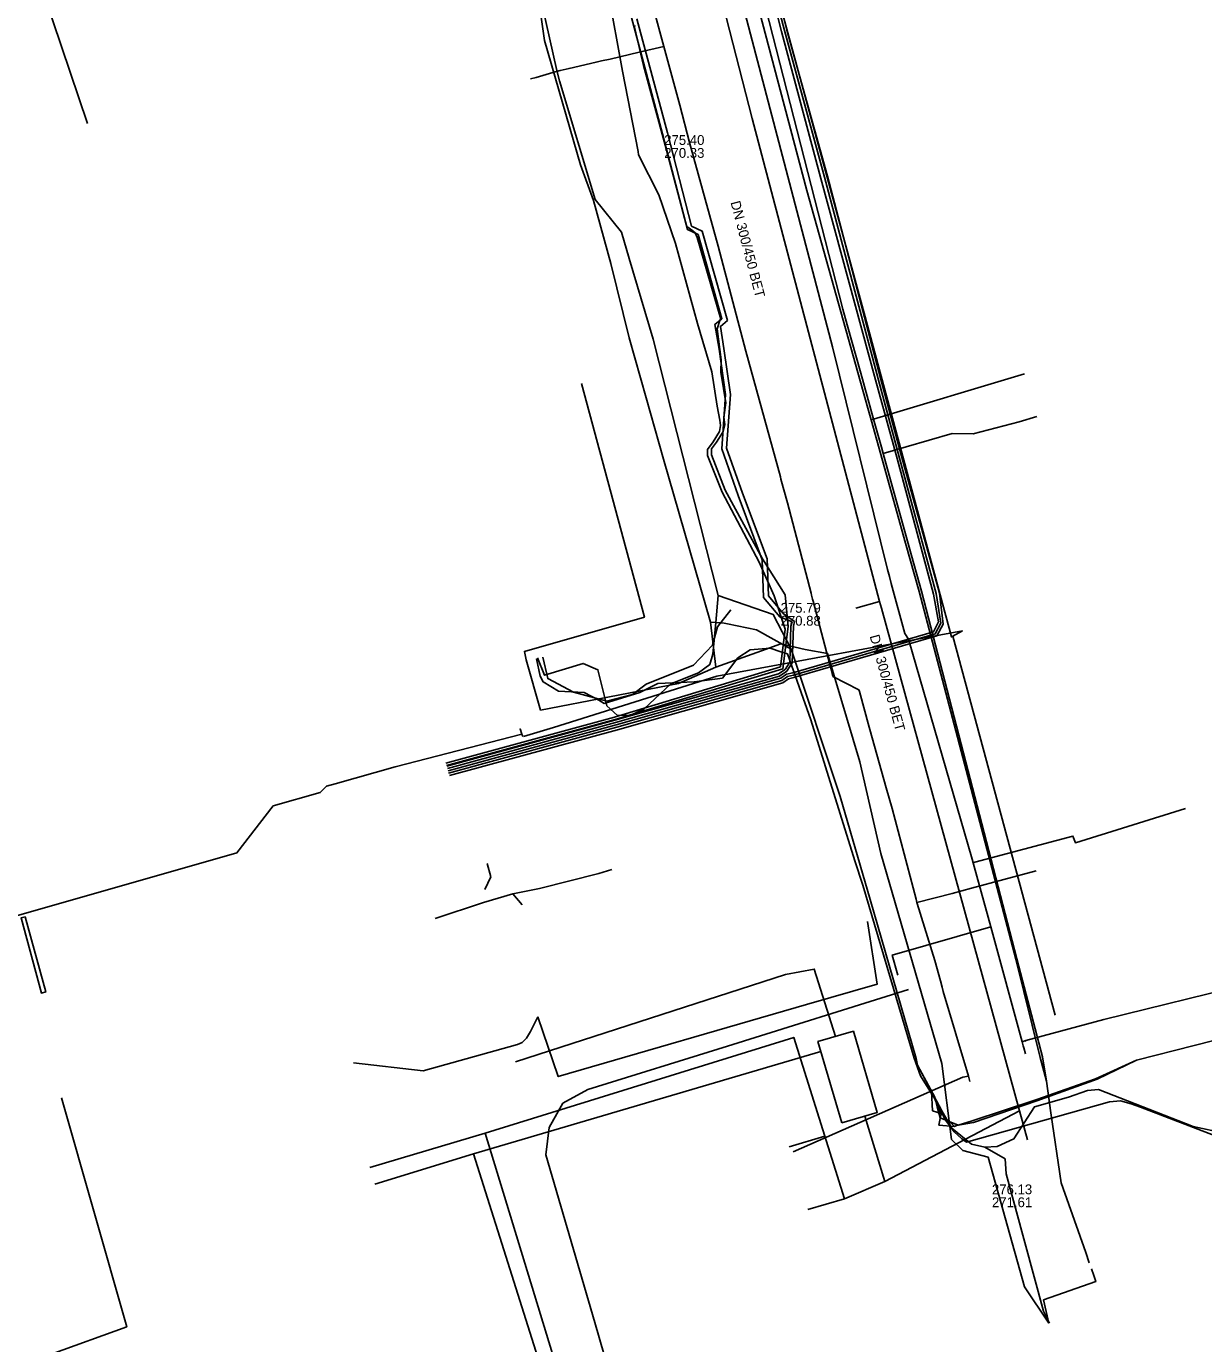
# Model space of a CAD drawing. Extents: x -600309 to -598967, y -1161267 to -1160292.
# Drawn here: x -599661.8 to -599566, y -1160721.7 to -1160614.5 of the extents above; entities that cross this region are included whole.
import ezdxf

# ---------------------------------------------------------------- set-up
doc = ezdxf.new("R2010")
doc.units = 0
for name, color, linetype in [('Vrstva 1', 7, 'Continuous'), ('Vrstva 12', 7, 'Continuous'), ('Vrstva 13', 7, 'Continuous'), ('Vrstva 19', 7, 'Continuous'), ('Vrstva 3', 7, 'Continuous'), ('Vrstva 42', 7, 'Continuous'), ('Vrstva 44', 7, 'Continuous'), ('Vrstva 5', 7, 'Continuous'), ('Vrstva 51', 7, 'Continuous'), ('Vrstva 54', 7, 'Continuous'), ('Vrstva 55', 7, 'Continuous'), ('Vrstva 58', 7, 'Continuous'), ('Vrstva 9', 7, 'Continuous')]:
    doc.layers.add(name, color=color, linetype=linetype)

msp = doc.modelspace()

# ---------------------------------------------------------------- linework, layer by layer
at = {"layer": 'Vrstva 1'}
for p, q in [((-599593.57, -1160703.19), (-599591.93, -1160708.5)), ((-599633.43, -1160708.74), (-599625.4, -1160706.26))]:
    msp.add_line(p, q, dxfattribs=at)
for points in [[(-599621.99, -1160698.77), (-599600.02, -1160691.67), (-599597.68, -1160691.23), (-599595.94, -1160696.7)], [(-599644.18, -1160756.32), (-599612.71, -1160747.43), (-599618.04, -1160729.61), (-599625.4, -1160706.26), (-599597.15, -1160697.92)], [(-599658.93, -1160701.7), (-599653.62, -1160720.33), (-599659.77, -1160722.56), (-599657.45, -1160731.68), (-599669.26, -1160735.32), (-599672.55, -1160726.12), (-599696.6, -1160732.91), (-599696.78, -1160732.23), (-599699.59, -1160721.81)]]:
    msp.add_lwpolyline(points, dxfattribs=at)
at = {"layer": 'Vrstva 12'}
msp.add_line((-599583.79, -1160705.73), (-599582.14, -1160706.68), dxfattribs=at)
for points in [[(-599602.9, -1160579.4), (-599605.12, -1160580.35), (-599607.57, -1160581.53), (-599608.88, -1160583.06), (-599609.38, -1160585.01), (-599608.95, -1160587.49), (-599608.4, -1160589.66), (-599607.37, -1160593.52), (-599598.28, -1160627.88), (-599593.33, -1160645.59)], [(-599607.61, -1160589.62), (-599595.36, -1160637.53), (-599595.01, -1160638.79), (-599593.9, -1160642.74), (-599592.85, -1160646.47)], [(-599622.18, -1160595.63), (-599622.63, -1160597.33), (-599620.88, -1160606.93), (-599619.63, -1160615.65), (-599616.7, -1160625.78), (-599615.65, -1160628.67)], [(-599605.49, -1160660.83), (-599610.79, -1160639.96), (-599612.73, -1160633.4), (-599613.36, -1160631.26), (-599615.5, -1160628.59), (-599618.42, -1160618.95), (-599618.62, -1160618.11), (-599621.08, -1160607.21), (-599620.85, -1160603.17)], [(-599615.65, -1160628.67), (-599614.22, -1160633.8), (-599612.74, -1160639.85), (-599611.36, -1160644.73)], [(-599592.85, -1160646.47), (-599580.58, -1160642.8)], [(-599621.13, -1160666.05), (-599621.27, -1160665.37), (-599611.5, -1160662.59), (-599616.61, -1160643.58)], [(-599611.36, -1160644.73), (-599609.95, -1160649.74), (-599606.13, -1160662.99)], [(-599593.33, -1160645.59), (-599593.06, -1160646.53)], [(-599593.06, -1160646.53), (-599592.85, -1160646.47)], [(-599592.06, -1160649.28), (-599592.2, -1160648.75), (-599592.85, -1160646.47)], [(-599579.57, -1160646.25), (-599581.01, -1160646.68), (-599584.74, -1160647.66), (-599586.45, -1160647.64), (-599592.06, -1160649.28)], [(-599605.69, -1160663.03), (-599605.49, -1160660.83)], [(-599605.49, -1160660.83), (-599601.02, -1160662.37)], [(-599601.02, -1160662.37), (-599599.55, -1160665.19)], [(-599620.19, -1160665.91), (-599619.64, -1160667.31), (-599616.49, -1160666.35), (-599615.29, -1160666.87), (-599614.55, -1160669.81), (-599613.69, -1160670.58), (-599612.6, -1160670.56), (-599611.52, -1160670.05), (-599609.36, -1160668.01), (-599607.1, -1160667.11), (-599606.17, -1160666.43), (-599605.93, -1160665.6), (-599605.69, -1160663.03)], [(-599606.13, -1160662.99), (-599605.69, -1160663.03)], [(-599606.13, -1160662.99), (-599605.69, -1160666.66)], [(-599605.69, -1160663.03), (-599605, -1160663.08)], [(-599605, -1160663.08), (-599604.73, -1160663.14)], [(-599604.73, -1160663.14), (-599602.38, -1160663.61), (-599599.55, -1160665.19)], [(-599601.97, -1160665.32), (-599605.69, -1160666.66)], [(-599598.42, -1160665.22), (-599600.4, -1160664.75), (-599601.97, -1160665.32)], [(-599599.55, -1160665.19), (-599595.58, -1160677.19), (-599593.13, -1160685.56), (-599589.39, -1160698.5), (-599589.29, -1160699.04)], [(-599592.25, -1160681.81), (-599593.98, -1160674.37), (-599596.59, -1160665.55), (-599598.42, -1160665.22)], [(-599621.13, -1160666.05), (-599619.95, -1160670.15), (-599608.72, -1160667.99), (-599605.69, -1160666.66)], [(-599578.58, -1160720.05), (-599580.58, -1160717.08), (-599583.54, -1160706.54), (-599585.59, -1160705.98), (-599586.5, -1160705.1), (-599587.31, -1160698.91), (-599592.25, -1160681.81)], [(-599586.28, -1160704.03), (-599586.11, -1160703.96), (-599584.72, -1160703.71), (-599579.57, -1160701.96), (-599574.65, -1160700.19), (-599571.46, -1160698.64), (-599562.08, -1160696.24), (-599560.58, -1160695.56), (-599558.86, -1160693.1), (-599556.1, -1160690.94), (-599555.23, -1160690.55)], [(-599589.29, -1160699.04), (-599588.15, -1160701.18)], [(-599519.78, -1160717.63), (-599521.13, -1160716.63), (-599521.62, -1160716.53), (-599525.53, -1160715.01), (-599527.9, -1160713.91), (-599531.25, -1160710.42), (-599534.29, -1160709.75), (-599536.32, -1160708.43), (-599537.16, -1160706.87), (-599538.12, -1160705.27), (-599538.97, -1160704.86), (-599540.25, -1160704.5), (-599545.02, -1160703.32), (-599552.31, -1160704.87), (-599558.7, -1160706.22), (-599561.14, -1160705.81), (-599564.32, -1160704.59), (-599566.84, -1160704.03), (-599574.54, -1160701.02), (-599575.46, -1160701.11), (-599576.98, -1160701.65), (-599579.77, -1160702.43), (-599581.44, -1160705.05)], [(-599588.15, -1160701.18), (-599588.07, -1160702.77)], [(-599588.15, -1160701.18), (-599587.62, -1160702.36)], [(-599588.07, -1160702.77), (-599587.35, -1160702.98)], [(-599587.62, -1160702.36), (-599587.35, -1160702.98)], [(-599587.35, -1160702.98), (-599587.55, -1160703.92)], [(-599587.35, -1160702.98), (-599586.28, -1160704.03)], [(-599587.55, -1160703.92), (-599586.28, -1160704.03)], [(-599583.79, -1160705.73), (-599582.8, -1160705.65), (-599581.44, -1160705.05)], [(-599578.53, -1160720.04), (-599579.02, -1160719.07), (-599582.06, -1160707.88), (-599582.14, -1160706.68)]]:
    msp.add_lwpolyline(points, dxfattribs=at)
at = {"layer": 'Vrstva 13'}
for p, q in [((-599590.02, -1160664.37), (-599584.84, -1160682.28)), ((-599580.76, -1160697.14), (-599580.47, -1160697.05)), ((-599580.76, -1160697.14), (-599580.67, -1160697.46)), ((-599580.67, -1160697.46), (-599580.63, -1160697.63)), ((-599580.63, -1160697.63), (-599580.5, -1160698.11))]:
    msp.add_line(p, q, dxfattribs=at)
for points in [[(-599604.76, -1160607.87), (-599596.19, -1160640.58), (-599591.73, -1160658.72)], [(-599592.14, -1160649.83), (-599593.06, -1160646.53)], [(-599578.77, -1160700.34), (-599579.1, -1160698.36), (-599581.19, -1160690.39), (-599588.96, -1160660.46), (-599589.95, -1160656.89), (-599592.06, -1160649.28)], [(-599590.25, -1160656.58), (-599592.14, -1160649.83)], [(-599579.29, -1160698.41), (-599581.29, -1160690.41), (-599586.44, -1160670.81), (-599589.15, -1160660.51), (-599590.25, -1160656.58)], [(-599591.73, -1160658.72), (-599591.57, -1160659.28), (-599591.42, -1160659.86), (-599590.31, -1160663.93), (-599590.02, -1160664.37)], [(-599584.75, -1160682.57), (-599584.61, -1160682.53), (-599576.63, -1160680.4), (-599576.43, -1160680.94), (-599567.48, -1160678.16)], [(-599584.84, -1160682.28), (-599584.75, -1160682.57), (-599584.66, -1160682.88)], [(-599584.66, -1160682.88), (-599583.3, -1160687.79), (-599580.76, -1160697.14)], [(-599580.53, -1160697.11), (-599580.47, -1160697.05), (-599574.12, -1160695.34), (-599562.21, -1160692.39), (-599556.78, -1160690.05), (-599552.66, -1160688.42), (-599552.56, -1160688.35), (-599552.01, -1160688.2), (-599543.34, -1160685.75), (-599543.01, -1160685.66), (-599542.52, -1160685.49), (-599542.3, -1160685.42), (-599541.95, -1160685.4), (-599540.5, -1160686.43), (-599540.09, -1160686.21)], [(-599583.3, -1160687.79), (-599591.34, -1160690.09), (-599590.88, -1160691.73)], [(-599590.01, -1160692.89), (-599604.73, -1160697.51), (-599616.1, -1160701.02), (-599618.15, -1160702.15), (-599619.26, -1160704.11), (-599619.52, -1160706.34), (-599615.53, -1160719.98), (-599609.5, -1160740.85), (-599606.92, -1160750.03), (-599604.32, -1160759.44)], [(-599578.77, -1160700.34), (-599579.29, -1160698.41)], [(-599578.77, -1160700.34), (-599578.44, -1160702.92)], [(-599578.44, -1160702.92), (-599577.58, -1160708.63), (-599575.59, -1160714.29), (-599575.3, -1160715.14)], [(-599579.03, -1160718.14), (-599574.77, -1160716.65), (-599574.93, -1160716.17)], [(-599574.93, -1160716.17), (-599575.13, -1160715.61)], [(-599578.58, -1160720.05), (-599579.03, -1160718.14)]]:
    msp.add_lwpolyline(points, dxfattribs=at)
at = {"layer": 'Vrstva 19'}
for points in [[(-599585.03, -1160700.38), (-599585.14, -1160699.95), (-599587.18, -1160693.04), (-599587.28, -1160692.7), (-599587.42, -1160692.19), (-599587.88, -1160690.52), (-599589.32, -1160685.89), (-599589.33, -1160685.82), (-599589.4, -1160685.53), (-599591.34, -1160678.17), (-599591.82, -1160676.48), (-599593.15, -1160671.72), (-599593.2, -1160671.55), (-599594, -1160668.64), (-599594.04, -1160668.5), (-599596.16, -1160667.41), (-599596.28, -1160666.93), (-599596.4, -1160666.43), (-599597.77, -1160661.29), (-599597.81, -1160661.13), (-599597.9, -1160660.8), (-599597.93, -1160660.64), (-599599.85, -1160653.28), (-599600.39, -1160651.37), (-599600.44, -1160651.18), (-599603.26, -1160640.93), (-599605.5, -1160632.39), (-599607.83, -1160623.95), (-599608.62, -1160620.93), (-599609.93, -1160616.14), (-599611.61, -1160609.93)], [(-599609.93, -1160616.14), (-599611.92, -1160616.61), (-599614.29, -1160617.17), (-599614.99, -1160617.32), (-599615.43, -1160617.42), (-599617.63, -1160617.93), (-599618.36, -1160618.11), (-599618.94, -1160618.26), (-599620.32, -1160618.67), (-599620.76, -1160618.78)], [(-599579.62, -1160683.22), (-599584.88, -1160684.65), (-599586.46, -1160685.08), (-599589.33, -1160685.82)], [(-599585.59, -1160700.02), (-599599.39, -1160706.1)], [(-599585.14, -1160699.95), (-599585.59, -1160700.02)]]:
    msp.add_lwpolyline(points, dxfattribs=at)
at = {"layer": 'Vrstva 3'}
for points in [[(-599661.88, -1160686.97), (-599660.21, -1160693.09), (-599660.57, -1160693.18), (-599662.22, -1160687.05)], [(-599595.44, -1160703.74), (-599597.38, -1160697.12), (-599594.5, -1160696.28), (-599592.56, -1160702.9)]]:
    msp.add_lwpolyline(points, close=True, dxfattribs=at)
at = {"layer": 'Vrstva 42'}
for points in [[(-599602.09, -1160608.11), (-599600.34, -1160614.93), (-599597.14, -1160626.88), (-599592.71, -1160643.28), (-599590.94, -1160649.67), (-599587.99, -1160660.72), (-599587.56, -1160662.98)], [(-599601.9, -1160608.06), (-599600.11, -1160614.84), (-599596.85, -1160626.78), (-599592.49, -1160643.19), (-599590.74, -1160649.64), (-599587.75, -1160660.67), (-599587.38, -1160663.07)], [(-599601.62, -1160607.97), (-599599.9, -1160614.81), (-599596.6, -1160626.69), (-599592.3, -1160643.14), (-599590.55, -1160649.59), (-599587.49, -1160660.64), (-599587.2, -1160663.16)], [(-599612.56, -1160613.8), (-599610.02, -1160623.26), (-599608, -1160631.05), (-599607.13, -1160631.46), (-599605.2, -1160638.31), (-599605.76, -1160638.77), (-599605.42, -1160640.78), (-599604.9, -1160644.48), (-599605.21, -1160648.9), (-599603.87, -1160652.68), (-599601.91, -1160657.92), (-599601.8, -1160661), (-599600.49, -1160662.57), (-599599.49, -1160662.96)], [(-599599.28, -1160662.94), (-599600.2, -1160662.29), (-599601.41, -1160660.85), (-599601.51, -1160657.84), (-599603.51, -1160652.51), (-599604.81, -1160648.84), (-599604.5, -1160644.47), (-599605.03, -1160640.72), (-599605.32, -1160638.93), (-599604.74, -1160638.45), (-599606.8, -1160631.18), (-599607.66, -1160630.77), (-599609.63, -1160623.18), (-599612.12, -1160613.9)], [(-599627.58, -1160674.71), (-599613.9, -1160670.97), (-599600.58, -1160667.19), (-599600.06, -1160666.84), (-599599.67, -1160666.24), (-599599.58, -1160663.31), (-599599.49, -1160662.96)], [(-599599.28, -1160662.94), (-599599.38, -1160663.33), (-599599.47, -1160666.3), (-599599.91, -1160666.98), (-599600.5, -1160667.38), (-599613.84, -1160671.17), (-599627.53, -1160674.9)], [(-599627.48, -1160675.09), (-599613.79, -1160671.36), (-599600.41, -1160667.56), (-599599.94, -1160667.24), (-599599.43, -1160667.12), (-599587.98, -1160663.77), (-599587.56, -1160662.98)], [(-599587.38, -1160663.07), (-599587.84, -1160663.94), (-599599.38, -1160667.31), (-599599.85, -1160667.42), (-599600.32, -1160667.74), (-599613.74, -1160671.55), (-599627.43, -1160675.28)], [(-599627.37, -1160675.48), (-599613.68, -1160671.75), (-599600.24, -1160667.93), (-599599.77, -1160667.61), (-599599.33, -1160667.5), (-599587.7, -1160664.11), (-599587.2, -1160663.16)], [(-599624.49, -1160684.76), (-599623.99, -1160683.73), (-599624.3, -1160682.64)], [(-599614.16, -1160683.12), (-599615.21, -1160683.45), (-599620.05, -1160684.67), (-599622.2, -1160685.1), (-599624.58, -1160685.82), (-599628.52, -1160687.1)], [(-599622.2, -1160685.1), (-599621.46, -1160685.99)]]:
    msp.add_lwpolyline(points, dxfattribs=at)
at = {"layer": 'Vrstva 44'}
for points in [[(-599600.04, -1160663.56), (-599600.93, -1160660.86), (-599602.16, -1160658.12), (-599605.16, -1160652.42), (-599606.37, -1160649.43), (-599606.37, -1160648.94), (-599605.91, -1160648.31), (-599605.38, -1160647.47), (-599605.32, -1160646.99), (-599605.36, -1160646.55), (-599605.57, -1160645.42), (-599606.01, -1160642.63), (-599607.17, -1160638.68), (-599608.97, -1160632.17), (-599610.34, -1160628.23), (-599611.97, -1160624.97), (-599612.02, -1160624.7), (-599613.29, -1160618.15), (-599614.45, -1160611.73), (-599615.79, -1160605.94), (-599617.21, -1160600.69), (-599618.99, -1160593.93), (-599619.26, -1160592.62), (-599619.48, -1160591.74)], [(-599612.27, -1160614.43), (-599612.3, -1160614.59), (-599611.58, -1160617.69), (-599609.82, -1160624.18), (-599608.78, -1160628.07), (-599608.11, -1160630.63), (-599608.06, -1160630.8), (-599607.55, -1160631.16), (-599607.38, -1160631.31), (-599607.21, -1160631.7), (-599605.28, -1160638.33), (-599605.34, -1160638.37), (-599605.57, -1160639.13), (-599605.26, -1160641.66), (-599605.27, -1160642.65), (-599604.88, -1160645.15), (-599605.05, -1160646.32), (-599604.95, -1160646.92), (-599605.13, -1160647.54), (-599605.63, -1160648.36), (-599606.05, -1160648.89), (-599606.05, -1160649.37), (-599604.94, -1160652.26), (-599601.9, -1160657.84), (-599600.06, -1160660.76), (-599599.81, -1160663.35)], [(-599627.66, -1160674.46), (-599613.94, -1160670.72), (-599600.43, -1160666.62), (-599600.04, -1160663.56)], [(-599627.6, -1160674.66), (-599613.88, -1160670.92), (-599600.25, -1160666.78), (-599599.81, -1160663.35)]]:
    msp.add_lwpolyline(points, dxfattribs=at)
at = {"layer": 'Vrstva 5'}
for p, q in [((-599633.84, -1160707.37), (-599624.47, -1160704.58)), ((-599599.71, -1160705.68), (-599596.82, -1160704.83)), ((-599598.21, -1160710.79), (-599595.22, -1160709.92))]:
    msp.add_line(p, q, dxfattribs=at)
msp.add_lwpolyline([(-599610.89, -1160749.84), (-599617.22, -1160728.32), (-599624.47, -1160704.58), (-599599.35, -1160696.78), (-599595.22, -1160709.92), (-599591.93, -1160708.5)], dxfattribs=at)
at = {"layer": 'Vrstva 51'}
for points in [[(-599605.49, -1160660.83), (-599610.79, -1160639.96), (-599612.73, -1160633.4), (-599613.36, -1160631.26), (-599615.5, -1160628.59), (-599618.42, -1160618.95), (-599618.62, -1160618.11), (-599621.08, -1160607.21), (-599620.85, -1160603.17)], [(-599587.88, -1160701.65), (-599589.29, -1160699.04), (-599589.39, -1160698.5), (-599593.13, -1160685.56), (-599595.58, -1160677.19), (-599599.55, -1160665.19), (-599601.02, -1160662.37), (-599605.49, -1160660.83)], [(-599604.46, -1160662), (-599605.56, -1160663.37), (-599605.96, -1160664.88), (-599607.51, -1160666.5), (-599611.35, -1160668.04), (-599612.47, -1160668.89), (-599614.57, -1160669.43), (-599617.28, -1160668.68), (-599619.37, -1160667.58), (-599619.76, -1160665.83)], [(-599540.98, -1160686.23), (-599543.28, -1160686.47), (-599551.58, -1160688.84), (-599554.88, -1160690.37), (-599556.1, -1160690.94), (-599558.86, -1160693.1), (-599560.58, -1160695.56), (-599562.08, -1160696.24), (-599571.46, -1160698.64), (-599574.8, -1160700.15), (-599579.57, -1160701.83), (-599584.82, -1160703.58), (-599585.97, -1160703.92), (-599587.43, -1160703.34), (-599587.67, -1160702.44)], [(-599587.67, -1160702.44), (-599587.88, -1160701.65)]]:
    msp.add_lwpolyline(points, dxfattribs=at)
at = {"layer": 'Vrstva 54'}
msp.add_lwpolyline([(-599664.62, -1160599.32), (-599656.82, -1160622.42)], dxfattribs=at)
at = {"layer": 'Vrstva 55'}
msp.add_line((-599620.76, -1160696.31), (-599620.17, -1160695.11), dxfattribs=at)
for points in [[(-599604.57, -1160590.72), (-599606.28, -1160591.3), (-599593.62, -1160637.84), (-599586.52, -1160664.2), (-599585.63, -1160663.69)], [(-599585.63, -1160663.69), (-599605.62, -1160667.39), (-599618.89, -1160671.57), (-599621.35, -1160672.3)], [(-599585.63, -1160663.69), (-599586.41, -1160664.14), (-599578.09, -1160694.98)], [(-599621.38, -1160672.29), (-599621.48, -1160672.1), (-599621.62, -1160671.68), (-599621.48, -1160672.1), (-599631.79, -1160674.76), (-599636.67, -1160676.16), (-599637.36, -1160676.33), (-599637.87, -1160676.85), (-599641.7, -1160677.93), (-599644.66, -1160681.76), (-599664.15, -1160687.33), (-599664.82, -1160687.76), (-599664.92, -1160688), (-599662.62, -1160693.9), (-599663.43, -1160694.91)], [(-599620.17, -1160695.11), (-599618.51, -1160699.98), (-599598.31, -1160694.12), (-599592.55, -1160692.45), (-599593.34, -1160687.35)], [(-599621.82, -1160697.37), (-599621.45, -1160697.19), (-599621.09, -1160696.84), (-599620.76, -1160696.31)], [(-599635.18, -1160698.85), (-599629.51, -1160699.5), (-599621.82, -1160697.37)]]:
    msp.add_lwpolyline(points, dxfattribs=at)
at = {"layer": 'Vrstva 58'}
for points in [[(-599621.08, -1160607.21), (-599618.62, -1160618.11), (-599618.42, -1160618.95), (-599615.5, -1160628.59), (-599613.36, -1160631.26), (-599612.73, -1160633.4), (-599610.79, -1160639.96), (-599605.49, -1160660.83), (-599601.02, -1160662.37), (-599599.55, -1160665.19), (-599595.58, -1160677.19), (-599593.13, -1160685.56), (-599589.39, -1160698.5), (-599589.29, -1160699.04), (-599589.29, -1160699.04), (-599587.31, -1160702.76), (-599586.49, -1160704.18), (-599584.88, -1160705.48), (-599583.79, -1160705.73), (-599582.8, -1160705.65), (-599581.44, -1160705.05), (-599579.77, -1160702.43), (-599576.98, -1160701.65), (-599575.46, -1160701.11), (-599574.54, -1160701.02), (-599566.84, -1160704.03), (-599564.32, -1160704.59)], [(-599600.41, -1160665.4), (-599601.28, -1160665.1), (-599602.9, -1160665.25), (-599603.89, -1160665.91), (-599605.15, -1160667.54), (-599607.46, -1160667.84), (-599610.41, -1160667.98), (-599611.88, -1160668.72), (-599614.77, -1160669.61), (-599615.2, -1160669.33)], [(-599587.6, -1160702.22), (-599589.04, -1160699.9), (-599589.54, -1160698.47), (-599593.74, -1160684.4), (-599594.39, -1160682.43), (-599597.96, -1160670.95), (-599599.86, -1160665.58), (-599600.41, -1160665.4)], [(-599615.2, -1160669.33), (-599616.39, -1160668.73), (-599618.5, -1160668.61), (-599619.74, -1160667.86), (-599619.97, -1160667.38), (-599620.29, -1160665.99)], [(-599587.06, -1160703.43), (-599587.6, -1160702.22)], [(-599571.14, -1160702.47), (-599571.9, -1160702.19), (-599572.77, -1160701.96), (-599573.66, -1160702.03), (-599585.3, -1160705.3), (-599585.68, -1160705.04), (-599586.3, -1160704.46), (-599587.06, -1160703.43)], [(-599527.35, -1160725.84), (-599523.23, -1160721.24), (-599521.44, -1160719.86), (-599520.5, -1160718.22), (-599520.83, -1160717.21), (-599524.98, -1160715.11), (-599527.92, -1160713.66), (-599530.66, -1160710.87), (-599531.65, -1160710.22), (-599534.75, -1160709.38), (-599535.8, -1160708.85), (-599537.24, -1160707.84), (-599538.19, -1160707.19), (-599539.73, -1160704.72), (-599541.12, -1160704.38), (-599545.13, -1160703.21), (-599546.71, -1160703.39), (-599552.6, -1160704.85), (-599558.63, -1160706.15), (-599560.45, -1160706.03), (-599564.85, -1160704.88), (-599571.14, -1160702.47)]]:
    msp.add_lwpolyline(points, dxfattribs=at)
at = {"layer": 'Vrstva 9'}
for p, q in [((-599592.78, -1160659.78), (-599602.72, -1160622.01)), ((-599594.29, -1160661.85), (-599592.36, -1160661.32)), ((-599591.93, -1160708.5), (-599580.97, -1160702.77))]:
    msp.add_line(p, q, dxfattribs=at)
for points in [[(-599602.72, -1160622.01), (-599613.24, -1160581.07), (-599612.45, -1160578.16), (-599611.22, -1160575.39)], [(-599580.33, -1160705.11), (-599580.97, -1160702.77), (-599592.21, -1160661.86), (-599592.36, -1160661.32), (-599592.78, -1160659.78)]]:
    msp.add_lwpolyline(points, dxfattribs=at)

# ---------------------------------------------------------------- texts
at = {"layer": 'Vrstva 12'}
for s, p in [('275.40', (-599609.89, -1160624.16)), ('270.33', (-599609.89, -1160625.21)), ('275.79', (-599600.42, -1160662.23)), ('270.88', (-599600.42, -1160663.28)), ('276.13', (-599583.22, -1160709.55)), ('271.61', (-599583.22, -1160710.6))]:
    msp.add_text(s, height=0.8, dxfattribs=at).set_placement(p)
for rotation, p in [(284.76, (-599604.5, -1160628.83)), (285.333, (-599593.18, -1160664.13))]:
    msp.add_text('DN 300/450 BET', height=0.8, rotation=rotation, dxfattribs=at).set_placement(p)

doc.saveas('drawing.dxf')
